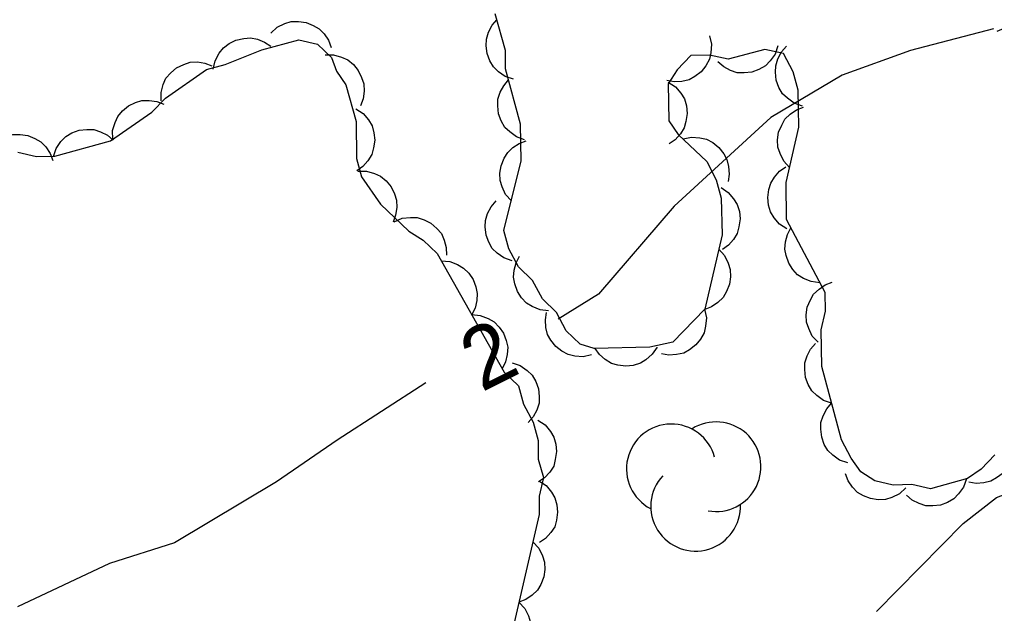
# Model space of a CAD drawing. Extents: x 336540 to 340074, y 5572036 to 5573747.
# Drawn here: x 338475.76 to 338523.02, y 5572360.07 to 5572388.87 of the extents above; entities that cross this region are included whole.
import ezdxf

# ---------------------------------------------------------------- set-up
doc = ezdxf.new("R2010")
doc.units = 0
doc.layers.add('Niveau 2', color=7, linetype='Continuous')
doc.layers.add('Niveau 44', color=7, linetype='Continuous')

msp = doc.modelspace()

# ---------------------------------------------------------------- linework, layer by layer
at = {"layer": 'Niveau 2'}
for points in [[(338517.3, 5572360.16), (338521.5, 5572364.43), (338523.12, 5572365.7), (338527.76, 5572367.48), (338531.72, 5572369.54), (338535.13, 5572372.27), (338536.4, 5572373.86), (338537.77, 5572376.64), (338540.16, 5572379.64), (338545.82, 5572384.51), (338547.27, 5572386.12), (338548.52, 5572388.38), (338548.26, 5572389.72), (338546.82, 5572391.86), (338545.39, 5572393.13), (338541.77, 5572394.32), (338537.9, 5572394.11), (338533.57, 5572392.71), (338523.13, 5572388.28)], [(338522.97, 5572388.42), (338518.94, 5572387.37), (338515.63, 5572386.17), (338512.17, 5572384.12), (338507.49, 5572379.82), (338503.83, 5572375.56), (338501.87, 5572374.34)], [(338495.46, 5572371.25), (338491.16, 5572368.48), (338488.22, 5572366.45), (338483.28, 5572363.5), (338480.12, 5572362.49), (338475.66, 5572360.39)]]:
    msp.add_lwpolyline(points, dxfattribs=at)
at = {"layer": 'Niveau 44'}
for points in [[(338514.61, 5572373.83), (338514.82, 5572374.73), (338514.8, 5572375.63), (338512.94, 5572379.17), (338512.91, 5572380.96), (338513.53, 5572383.65), (338513.52, 5572384.55), (338513.5, 5572385.44), (338513.26, 5572386.33), (338512.79, 5572387.22), (338511.89, 5572387.42), (338510.1, 5572386.94), (338509.2, 5572387.14), (338508.3, 5572387.12), (338507.64, 5572386.43), (338507.2, 5572385.75), (338507.23, 5572383.96), (338507.69, 5572383.3), (338509.07, 5572381.99), (338509.53, 5572381.1), (338509.77, 5572380.21), (338509.81, 5572378.43), (338508.97, 5572374.83), (338507.43, 5572373.23), (338506.31, 5572372.98), (338503.61, 5572372.92), (338502.94, 5572373.13), (338502.25, 5572373.78), (338501.78, 5572374.67), (338501.1, 5572375.32), (338500.63, 5572376.21), (338499.95, 5572376.87), (338499.48, 5572377.75), (338499.24, 5572378.64), (338500.08, 5572382.01), (338500.04, 5572383.8), (338499.32, 5572386.47), (338499.31, 5572387.37), (338498.82, 5572389.15)], [(338487.94, 5572388.21), (338488.25, 5572388.49), (338488.62, 5572388.67), (338488.93, 5572388.77), (338489.28, 5572388.78), (338489.65, 5572388.73), (338490, 5572388.58), (338490.29, 5572388.42), (338490.53, 5572388.17), (338490.74, 5572387.86), (338490.86, 5572387.52)], [(338499.7, 5572385.97), (338499.3, 5572386.1), (338498.97, 5572386.34), (338498.73, 5572386.57), (338498.55, 5572386.87), (338498.42, 5572387.22), (338498.38, 5572387.6), (338498.39, 5572387.92), (338498.49, 5572388.26), (338498.67, 5572388.59), (338498.9, 5572388.86)], [(338509.21, 5572388.07), (338509.3, 5572387.67), (338509.27, 5572387.26), (338509.2, 5572386.94), (338509.03, 5572386.63), (338508.8, 5572386.34), (338508.49, 5572386.11), (338508.21, 5572385.95), (338507.86, 5572385.87), (338507.49, 5572385.85), (338507.14, 5572385.91)], [(338475.68, 5572382.44), (338476.58, 5572382.23), (338477.48, 5572382.25), (338480.17, 5572382.99), (338482.17, 5572384.37), (338482.83, 5572385.06), (338484.83, 5572386.45), (338485.72, 5572386.69), (338487.51, 5572387.4), (338489.3, 5572387.89), (338490.2, 5572387.68), (338490.88, 5572387.03), (338491.12, 5572386.36), (338491.58, 5572385.7), (338492.07, 5572383.92), (338492.1, 5572382.13), (338492.34, 5572381.24), (338493.26, 5572379.92), (338494.63, 5572378.61), (338495.32, 5572378.17), (338496, 5572377.52), (338499.25, 5572371.77), (338499.94, 5572371.11), (338500.18, 5572370.22), (338500.65, 5572369.34), (338500.89, 5572368.45), (338500.9, 5572367.55), (338501.15, 5572366.66), (338500.94, 5572365.76), (338500.95, 5572364.87), (338499.49, 5572358.57)], [(338485.15, 5572386.46), (338485.24, 5572386.87), (338485.44, 5572387.23), (338485.64, 5572387.49), (338485.92, 5572387.7), (338486.25, 5572387.87), (338486.63, 5572387.95), (338486.95, 5572387.98), (338487.3, 5572387.91), (338487.64, 5572387.77), (338487.94, 5572387.57)], [(338512.51, 5572387.59), (338512.38, 5572387.19), (338512.14, 5572386.86), (338511.91, 5572386.62), (338511.6, 5572386.45), (338511.26, 5572386.32), (338510.88, 5572386.29), (338510.55, 5572386.29), (338510.22, 5572386.4), (338509.89, 5572386.57), (338509.61, 5572386.81)], [(338490.57, 5572387.16), (338490.98, 5572387.16), (338491.37, 5572387.05), (338491.68, 5572386.92), (338491.94, 5572386.69), (338492.18, 5572386.4), (338492.34, 5572386.06), (338492.45, 5572385.75), (338492.46, 5572385.4), (338492.41, 5572385.03), (338492.28, 5572384.69)], [(338513.71, 5572384.67), (338513.31, 5572384.81), (338512.98, 5572385.05), (338512.74, 5572385.27), (338512.57, 5572385.58), (338512.44, 5572385.93), (338512.4, 5572386.31), (338512.41, 5572386.63), (338512.52, 5572386.97), (338512.69, 5572387.3), (338512.93, 5572387.57)], [(338482.62, 5572384.92), (338482.62, 5572385.33), (338482.73, 5572385.72), (338482.86, 5572386.03), (338483.09, 5572386.29), (338483.37, 5572386.53), (338483.72, 5572386.69), (338484.03, 5572386.8), (338484.38, 5572386.81), (338484.75, 5572386.76), (338485.08, 5572386.63)], [(338500.24, 5572383.04), (338499.85, 5572383.18), (338499.52, 5572383.42), (338499.28, 5572383.64), (338499.11, 5572383.95), (338498.98, 5572384.29), (338498.94, 5572384.68), (338498.95, 5572385), (338499.06, 5572385.34), (338499.23, 5572385.66), (338499.46, 5572385.94)], [(338507.2, 5572385.83), (338507.55, 5572385.61), (338507.81, 5572385.29), (338507.99, 5572385.02), (338508.08, 5572384.68), (338508.12, 5572384.31), (338508.06, 5572383.93), (338507.98, 5572383.62), (338507.79, 5572383.32), (338507.54, 5572383.04), (338507.25, 5572382.84)], [(338480.28, 5572383.06), (338480.27, 5572383.48), (338480.39, 5572383.87), (338480.52, 5572384.17), (338480.75, 5572384.44), (338481.04, 5572384.68), (338481.38, 5572384.84), (338481.69, 5572384.94), (338482.04, 5572384.95), (338482.41, 5572384.9), (338482.75, 5572384.77)], [(338492.06, 5572384.54), (338492.41, 5572384.31), (338492.67, 5572384), (338492.85, 5572383.72), (338492.94, 5572383.38), (338492.98, 5572383.02), (338492.92, 5572382.64), (338492.84, 5572382.32), (338492.65, 5572382.02), (338492.4, 5572381.75), (338492.11, 5572381.54)], [(338513.08, 5572381.7), (338512.8, 5572382), (338512.62, 5572382.37), (338512.51, 5572382.68), (338512.5, 5572383.03), (338512.55, 5572383.4), (338512.7, 5572383.75), (338512.86, 5572384.04), (338513.11, 5572384.28), (338513.42, 5572384.49), (338513.75, 5572384.62)], [(338477.4, 5572382.23), (338477.54, 5572382.62), (338477.77, 5572382.96), (338478, 5572383.2), (338478.3, 5572383.37), (338478.65, 5572383.5), (338479.03, 5572383.54), (338479.36, 5572383.54), (338479.69, 5572383.43), (338480.02, 5572383.26), (338480.3, 5572383.02)], [(338474.46, 5572382.73), (338474.76, 5572383.01), (338475.13, 5572383.19), (338475.44, 5572383.29), (338475.8, 5572383.3), (338476.16, 5572383.25), (338476.51, 5572383.1), (338476.8, 5572382.94), (338477.04, 5572382.69), (338477.25, 5572382.38), (338477.38, 5572382.04)], [(338499.6, 5572380.07), (338499.32, 5572380.38), (338499.15, 5572380.75), (338499.05, 5572381.07), (338499.04, 5572381.42), (338499.1, 5572381.78), (338499.25, 5572382.14), (338499.42, 5572382.42), (338499.67, 5572382.66), (338499.98, 5572382.86), (338500.32, 5572382.98)], [(338507.92, 5572383.08), (338508.33, 5572383.17), (338508.74, 5572383.14), (338509.06, 5572383.07), (338509.37, 5572382.9), (338509.66, 5572382.67), (338509.89, 5572382.36), (338510.05, 5572382.08), (338510.13, 5572381.74), (338510.16, 5572381.37), (338510.1, 5572381.01)], [(338492.15, 5572381.51), (338492.57, 5572381.52), (338492.96, 5572381.41), (338493.26, 5572381.27), (338493.53, 5572381.05), (338493.77, 5572380.76), (338493.93, 5572380.41), (338494.04, 5572380.11), (338494.05, 5572379.75), (338493.99, 5572379.39), (338493.87, 5572379.05)], [(338512.95, 5572378.72), (338512.6, 5572378.95), (338512.34, 5572379.26), (338512.16, 5572379.54), (338512.06, 5572379.87), (338512.03, 5572380.24), (338512.08, 5572380.62), (338512.17, 5572380.94), (338512.36, 5572381.23), (338512.6, 5572381.51), (338512.9, 5572381.72)], [(338509.76, 5572380.72), (338510.11, 5572380.49), (338510.37, 5572380.18), (338510.55, 5572379.9), (338510.65, 5572379.56), (338510.69, 5572379.2), (338510.63, 5572378.82), (338510.55, 5572378.5), (338510.37, 5572378.2), (338510.12, 5572377.93), (338509.83, 5572377.72)], [(338499.64, 5572377.17), (338499.24, 5572377.31), (338498.91, 5572377.54), (338498.67, 5572377.77), (338498.5, 5572378.08), (338498.37, 5572378.42), (338498.33, 5572378.81), (338498.34, 5572379.13), (338498.45, 5572379.47), (338498.62, 5572379.79), (338498.86, 5572380.07)], [(338493.92, 5572379.06), (338494.31, 5572379.23), (338494.71, 5572379.27), (338495.04, 5572379.27), (338495.38, 5572379.16), (338495.7, 5572378.99), (338495.99, 5572378.73), (338496.21, 5572378.49), (338496.35, 5572378.17), (338496.44, 5572377.81), (338496.45, 5572377.45)], [(338514.55, 5572376.11), (338514.13, 5572376.16), (338513.76, 5572376.32), (338513.47, 5572376.49), (338513.24, 5572376.75), (338513.04, 5572377.06), (338512.92, 5572377.42), (338512.85, 5572377.74), (338512.88, 5572378.09), (338512.98, 5572378.45), (338513.15, 5572378.77)], [(338509.65, 5572377.73), (338509.93, 5572377.43), (338510.11, 5572377.06), (338510.21, 5572376.75), (338510.22, 5572376.4), (338510.17, 5572376.03), (338510.02, 5572375.68), (338509.87, 5572375.39), (338509.61, 5572375.15), (338509.3, 5572374.94), (338508.97, 5572374.81)], [(338501.4, 5572374.75), (338500.99, 5572374.79), (338500.61, 5572374.95), (338500.33, 5572375.12), (338500.09, 5572375.38), (338499.89, 5572375.69), (338499.77, 5572376.05), (338499.7, 5572376.37), (338499.74, 5572376.72), (338499.83, 5572377.08), (338500, 5572377.4)], [(338496.2, 5572377.17), (338496.62, 5572377.13), (338496.99, 5572376.99), (338497.28, 5572376.82), (338497.53, 5572376.57), (338497.74, 5572376.27), (338497.87, 5572375.91), (338497.94, 5572375.59), (338497.92, 5572375.24), (338497.84, 5572374.88), (338497.68, 5572374.56)], [(338514.47, 5572373.22), (338514.18, 5572373.52), (338514.01, 5572373.89), (338513.9, 5572374.2), (338513.89, 5572374.55), (338513.94, 5572374.92), (338514.09, 5572375.27), (338514.25, 5572375.56), (338514.51, 5572375.8), (338514.81, 5572376.01), (338515.15, 5572376.14)], [(338508.96, 5572374.82), (338509.05, 5572374.41), (338509.01, 5572374), (338508.94, 5572373.68), (338508.77, 5572373.37), (338508.54, 5572373.09), (338508.23, 5572372.86), (338507.95, 5572372.69), (338507.6, 5572372.62), (338507.23, 5572372.6), (338506.88, 5572372.66)], [(338497.68, 5572374.56), (338498.09, 5572374.52), (338498.47, 5572374.37), (338498.76, 5572374.21), (338499, 5572373.96), (338499.21, 5572373.66), (338499.34, 5572373.3), (338499.42, 5572372.98), (338499.4, 5572372.63), (338499.31, 5572372.27), (338499.15, 5572371.94)], [(338503.49, 5572372.61), (338503.08, 5572372.52), (338502.68, 5572372.55), (338502.35, 5572372.62), (338502.04, 5572372.79), (338501.75, 5572373.02), (338501.52, 5572373.32), (338501.35, 5572373.6), (338501.27, 5572373.94), (338501.25, 5572374.31), (338501.31, 5572374.67)], [(338523.03, 5572367.76), (338522.37, 5572367.07), (338521.7, 5572366.61), (338519.91, 5572366.12), (338519.01, 5572366.32), (338518.11, 5572366.3), (338517.21, 5572366.51), (338516.53, 5572366.94), (338516.07, 5572367.6), (338515.6, 5572368.49), (338514.64, 5572372.04), (338514.61, 5572373.83)], [(338506.66, 5572372.99), (338506.43, 5572372.64), (338506.12, 5572372.37), (338505.85, 5572372.2), (338505.51, 5572372.1), (338505.14, 5572372.06), (338504.76, 5572372.11), (338504.45, 5572372.19), (338504.15, 5572372.38), (338503.87, 5572372.63), (338503.66, 5572372.92)], [(338515.12, 5572370.26), (338514.73, 5572370.4), (338514.4, 5572370.64), (338514.16, 5572370.87), (338513.98, 5572371.17), (338513.85, 5572371.52), (338513.82, 5572371.9), (338513.82, 5572372.22), (338513.93, 5572372.56), (338514.1, 5572372.89), (338514.34, 5572373.16)], [(338499.64, 5572372.23), (338500.03, 5572372.09), (338500.36, 5572371.85), (338500.6, 5572371.62), (338500.78, 5572371.32), (338500.91, 5572370.97), (338500.94, 5572370.59), (338500.94, 5572370.26), (338500.83, 5572369.93), (338500.66, 5572369.6), (338500.42, 5572369.33)], [(338515.9, 5572367.37), (338515.51, 5572367.5), (338515.18, 5572367.74), (338514.94, 5572367.97), (338514.76, 5572368.27), (338514.64, 5572368.62), (338514.6, 5572369), (338514.6, 5572369.33), (338514.71, 5572369.66), (338514.89, 5572369.99), (338515.12, 5572370.26)], [(338500.88, 5572369.45), (338501.23, 5572369.22), (338501.49, 5572368.9), (338501.66, 5572368.62), (338501.76, 5572368.28), (338501.79, 5572367.92), (338501.73, 5572367.54), (338501.65, 5572367.22), (338501.46, 5572366.93), (338501.21, 5572366.65), (338500.91, 5572366.45)], [(338523.84, 5572368.61), (338523.93, 5572368.2), (338523.9, 5572367.8), (338523.83, 5572367.47), (338523.66, 5572367.17), (338523.43, 5572366.88), (338523.12, 5572366.65), (338522.84, 5572366.48), (338522.49, 5572366.4), (338522.12, 5572366.38), (338521.77, 5572366.44)], [(338518.72, 5572366.16), (338518.41, 5572365.87), (338518.04, 5572365.7), (338517.73, 5572365.59), (338517.38, 5572365.58), (338517.01, 5572365.64), (338516.66, 5572365.78), (338516.37, 5572365.94), (338516.13, 5572366.2), (338515.92, 5572366.5), (338515.79, 5572366.84)], [(338500.93, 5572366.51), (338501.28, 5572366.28), (338501.54, 5572365.96), (338501.71, 5572365.68), (338501.81, 5572365.34), (338501.84, 5572364.98), (338501.79, 5572364.6), (338501.7, 5572364.28), (338501.51, 5572363.99), (338501.26, 5572363.71), (338500.97, 5572363.51)], [(338521.65, 5572366.6), (338521.51, 5572366.2), (338521.27, 5572365.87), (338521.05, 5572365.63), (338520.74, 5572365.45), (338520.4, 5572365.32), (338520.02, 5572365.29), (338519.69, 5572365.29), (338519.36, 5572365.4), (338519.03, 5572365.57), (338518.75, 5572365.8)], [(338500.64, 5572363.54), (338500.93, 5572363.23), (338501.1, 5572362.87), (338501.21, 5572362.56), (338501.22, 5572362.2), (338501.17, 5572361.84), (338501.02, 5572361.48), (338500.86, 5572361.2), (338500.61, 5572360.96), (338500.3, 5572360.75), (338499.96, 5572360.62)], [(338499.96, 5572360.62), (338500.25, 5572360.31), (338500.43, 5572359.95), (338500.53, 5572359.63), (338500.54, 5572359.28), (338500.49, 5572358.92), (338500.34, 5572358.56), (338500.19, 5572358.28), (338499.93, 5572358.03), (338499.62, 5572357.83), (338499.29, 5572357.7)]]:
    msp.add_lwpolyline(points, dxfattribs=at)
for centre, start, end in [((338507.352, 5572367.082), 15.0282, 242.4853), ((338509.522, 5572367.187), 259.6959, 122.3802), ((338508.527, 5572365.267), 136.8744, 2.563)]:
    msp.add_arc(centre, 2.173, start, end, dxfattribs=at)

# ---------------------------------------------------------------- texts
at = {"layer": 'Niveau 2'}
msp.add_text('2', height=3, rotation=26.5651, dxfattribs=at).set_placement((338498.15, 5572370.78))

doc.saveas('drawing.dxf')
